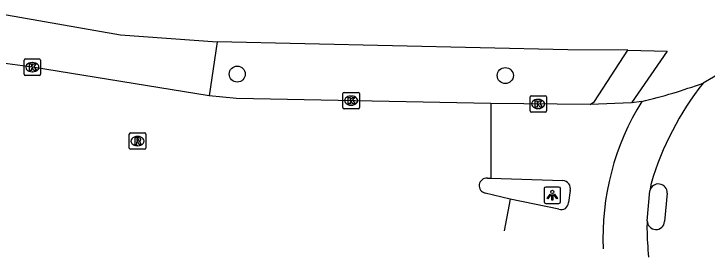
# Model space of a CAD drawing. Extents: x 161258 to 161838, y 380836 to 381727.
# Drawn here: x 161350.45 to 161392.71, y 380884.07 to 380898.9 of the extents above; entities that cross this region are included whole.
import ezdxf

# ---------------------------------------------------------------- set-up
doc = ezdxf.new("R2010")
doc.units = 0
for name, color, linetype in [('IMGEO_Boom', 7, 'Continuous'), ('IMGEO_Fietspad_gesloten', 7, 'Continuous'), ('IMGEO_Kolk', 7, 'Continuous'), ('IMGEO_Lichtpunt', 7, 'Continuous'), ('IMGEO_Rijbaan_lokaal_gesloten', 7, 'Continuous'), ('IMGEO_Rijbaan_lokaal_open', 7, 'Continuous'), ('IMGEO_Rioolput', 7, 'Continuous'), ('IMGEO_Voetpad_open', 7, 'Continuous')]:
    doc.layers.add(name, color=color, linetype=linetype)

msp = doc.modelspace()

# ---------------------------------------------------------------- linework, layer by layer
at = {"layer": 'IMGEO_Boom'}
for centre in [(161364.067, 380895.231), (161380.407, 380895.14)]:
    msp.add_circle(centre, 0.489, dxfattribs=at)
at = {"layer": 'IMGEO_Fietspad_gesloten'}
for points in [[(161387.882, 380896.696), (161384.222, 380896.717), (161362.845, 380897.192)], [(161387.882, 380896.696), (161390.277, 380896.628), (161388.096, 380893.481)]]:
    msp.add_lwpolyline(points, dxfattribs=at)
at = {"layer": 'IMGEO_Kolk'}
for p, q in [((161351.078, 380895.225), (161351.078, 380896.077)), ((161351.153, 380896.151), (161352.005, 380896.151)), ((161352.079, 380896.077), (161352.079, 380895.225)), ((161351.566, 380895.931), (161351.591, 380895.931)), ((161351.589, 380895.371), (161351.564, 380895.371)), ((161352.005, 380895.151), (161351.153, 380895.151)), ((161370.51, 380893.187), (161370.51, 380894.039)), ((161370.585, 380894.113), (161371.437, 380894.113)), ((161371.511, 380894.039), (161371.511, 380893.187)), ((161370.998, 380893.893), (161371.023, 380893.893)), ((161381.913, 380892.983), (161381.913, 380893.835)), ((161381.988, 380893.909), (161382.84, 380893.909)), ((161382.401, 380893.689), (161382.426, 380893.689)), ((161382.914, 380893.835), (161382.914, 380892.983)), ((161371.437, 380893.113), (161370.585, 380893.113)), ((161371.021, 380893.333), (161370.996, 380893.333)), ((161382.424, 380893.129), (161382.399, 380893.129)), ((161382.84, 380892.909), (161381.988, 380892.909))]:
    msp.add_line(p, q, dxfattribs=at)
for points in [[(161351.078, 380895.225), (161351.078, 380896.077)], [(161351.153, 380896.151), (161352.005, 380896.151)], [(161352.079, 380896.077), (161352.079, 380895.225)], [(161351.399, 380895.851), (161351.522, 380895.851), (161351.522, 380895.7), (161351.652, 380895.851), (161351.816, 380895.851), (161351.67, 380895.7), (161351.823, 380895.451), (161351.671, 380895.451), (161351.586, 380895.615), (161351.522, 380895.548), (161351.522, 380895.451), (161351.399, 380895.451), (161351.399, 380895.851)], [(161352.005, 380895.151), (161351.153, 380895.151)], [(161370.51, 380893.187), (161370.51, 380894.039)], [(161370.585, 380894.113), (161371.437, 380894.113)], [(161371.511, 380894.039), (161371.511, 380893.187)], [(161370.831, 380893.813), (161370.954, 380893.813), (161370.954, 380893.662), (161371.084, 380893.813), (161371.248, 380893.813), (161371.102, 380893.662), (161371.255, 380893.413), (161371.103, 380893.413), (161371.018, 380893.577), (161370.954, 380893.51), (161370.954, 380893.413), (161370.831, 380893.413), (161370.831, 380893.813)], [(161381.913, 380892.983), (161381.913, 380893.835)], [(161381.988, 380893.909), (161382.84, 380893.909)], [(161382.234, 380893.609), (161382.357, 380893.609), (161382.357, 380893.458), (161382.487, 380893.609), (161382.651, 380893.609), (161382.505, 380893.458), (161382.658, 380893.209), (161382.506, 380893.209), (161382.421, 380893.373), (161382.357, 380893.306), (161382.357, 380893.209), (161382.234, 380893.209), (161382.234, 380893.609)], [(161382.914, 380893.835), (161382.914, 380892.983)], [(161371.437, 380893.113), (161370.585, 380893.113)], [(161382.84, 380892.909), (161381.988, 380892.909)]]:
    msp.add_lwpolyline(points, dxfattribs=at)
for centre, start, end in [((161351.155, 380896.075), 91.552, 178.448), ((161351.155, 380896.075), 91.552, 178.448), ((161352.003, 380896.075), 1.552, 88.448), ((161352.003, 380896.075), 1.552, 88.448), ((161351.155, 380895.227), 181.552, 268.448), ((161351.155, 380895.227), 181.552, 268.448), ((161352.003, 380895.227), 271.552, 358.448), ((161352.003, 380895.227), 271.552, 358.448), ((161370.587, 380894.037), 91.552, 178.448), ((161370.587, 380894.037), 91.552, 178.448), ((161371.435, 380894.037), 1.552, 88.448), ((161371.435, 380894.037), 1.552, 88.448), ((161381.99, 380893.833), 91.552, 178.448), ((161381.99, 380893.833), 91.552, 178.448), ((161382.838, 380893.833), 1.552, 88.448), ((161382.838, 380893.833), 1.552, 88.448), ((161370.587, 380893.189), 181.552, 268.448), ((161370.587, 380893.189), 181.552, 268.448), ((161371.435, 380893.189), 271.552, 358.448), ((161371.435, 380893.189), 271.552, 358.448), ((161381.99, 380892.985), 181.552, 268.448), ((161381.99, 380892.985), 181.552, 268.448), ((161382.838, 380892.985), 271.552, 358.448), ((161382.838, 380892.985), 271.552, 358.448)]:
    msp.add_arc(centre, 0.0765, start, end, dxfattribs=at)
for centre, major_axis, ratio, start_param, end_param in [((161351.565, 380895.651), (-0.387, 0.002), 0.722429, 4.712389, 7.853982), ((161351.59, 380895.651), (-0.39, 0.002), 0.717154, 1.570796, 4.712389), ((161370.997, 380893.613), (-0.387, 0.002), 0.722429, 4.712389, 7.853982), ((161371.022, 380893.613), (-0.39, 0.002), 0.717154, 1.570796, 4.712389), ((161382.4, 380893.409), (-0.387, 0.002), 0.722429, 4.712389, 7.853982), ((161382.425, 380893.409), (-0.39, 0.002), 0.717154, 1.570796, 4.712389)]:
    msp.add_ellipse(centre, major_axis=major_axis, ratio=ratio, start_param=start_param, end_param=end_param, dxfattribs=at)
at = {"layer": 'IMGEO_Lichtpunt'}
for p, q in [((161382.774, 380888.249), (161382.774, 380887.442)), ((161382.774, 380888.249), (161382.774, 380887.442)), ((161383.676, 380888.344), (161382.868, 380888.344)), ((161383.676, 380888.344), (161382.868, 380888.344)), ((161383.77, 380887.442), (161383.77, 380888.249)), ((161383.77, 380887.442), (161383.77, 380888.249)), ((161382.868, 380887.348), (161383.676, 380887.348)), ((161382.868, 380887.348), (161383.676, 380887.348))]:
    msp.add_line(p, q, dxfattribs=at)
for points in [[(161383.148, 380887.913), (161383.187, 380887.885), (161382.999, 380887.623), (161382.961, 380887.65), (161383.148, 380887.913)], [(161383.25, 380887.865), (161383.297, 380887.865), (161383.297, 380887.543), (161383.25, 380887.543), (161383.25, 380887.865)], [(161383.36, 380887.885), (161383.398, 380887.912), (161383.585, 380887.65), (161383.546, 380887.622), (161383.36, 380887.885)]]:
    msp.add_lwpolyline(points, dxfattribs=at)
msp.add_circle((161383.273, 380888.047), 0.0994, dxfattribs=at)
for centre, start, end in [((161382.868, 380888.249), 90, 180), ((161382.868, 380888.249), 90, 180), ((161383.676, 380888.249), 0, 90), ((161383.676, 380888.249), 0, 90), ((161382.868, 380887.442), 180, 270), ((161382.868, 380887.442), 180, 270), ((161383.676, 380887.442), 270, 0), ((161383.676, 380887.442), 270, 360)]:
    msp.add_arc(centre, 0.0946, start, end, dxfattribs=at)
at = {"layer": 'IMGEO_Rijbaan_lokaal_gesloten'}
for points in [[(161362.355, 380893.912), (161351.579, 380895.651), (161349.121, 380895.969)], [(161393.717, 380895.41), (161392.464, 380894.686)], [(161379.529, 380893.446), (161364.03, 380893.75), (161362.355, 380893.912)], [(161388.724, 380893.566), (161388.096, 380893.481)], [(161379.529, 380893.446), (161379.528, 380888.885)], [(161385.584, 380893.369), (161379.529, 380893.446)], [(161388.096, 380893.481), (161385.584, 380893.369)], [(161379.317, 380888.892), (161379.528, 380888.885)], [(161379.528, 380888.885), (161383.904, 380888.733)], [(161389.302, 380888.57), (161389.212, 380888.107)], [(161384.357, 380888.13), (161384.261, 380887.392)], [(161389.06, 380886.281), (161389.212, 380888.107)], [(161380.693, 380887.611), (161379.188, 380887.974)], [(161380.693, 380887.611), (161380.338, 380885.681)], [(161383.669, 380887), (161380.693, 380887.611)], [(161390.281, 380887.961), (161390.112, 380886.247)], [(161389.06, 380886.281), (161389.041, 380885.803)]]:
    msp.add_lwpolyline(points, dxfattribs=at)
for centre, radius, start, end in [((161381.742, 380923.686), 30.918, 283.0513, 290.291), ((161406.575, 380883.515), 17.997, 141.6332, 163.6885), ((161402.137, 380885.252), 15.781, 148.2091, 182.4532), ((161379.281, 380888.429), 0.464, 85.532, 258.47), ((161383.901, 380888.259), 0.474, 344.1384, 89.6926), ((161389.741, 380887.992), 0.541, 356.7324, 167.7133), ((161383.827, 380887.405), 0.435, 248.7459, 358.2761), ((161389.586, 380886.277), 0.526, 179.581, 356.7167), ((161409.35, 380886.14), 20.312, 180.952, 185.8507), ((161408.96, 380886.119), 19.922, 185.9023, 185.9035)]:
    msp.add_arc(centre, radius, start, end, dxfattribs=at)
at = {"layer": 'IMGEO_Rijbaan_lokaal_open'}
for points in [[(161349.653, 380898.903), (161356.959, 380897.619), (161362.845, 380897.192)], [(161362.845, 380897.192), (161362.355, 380893.912)]]:
    msp.add_lwpolyline(points, dxfattribs=at)
at = {"layer": 'IMGEO_Rioolput'}
for p, q in [((161357.488, 380890.72), (161357.488, 380891.572)), ((161357.563, 380891.646), (161358.415, 380891.646)), ((161357.976, 380891.426), (161358.001, 380891.426)), ((161358.489, 380891.572), (161358.489, 380890.72)), ((161358.415, 380890.646), (161357.563, 380890.646)), ((161357.999, 380890.866), (161357.974, 380890.866))]:
    msp.add_line(p, q, dxfattribs=at)
for points in [[(161357.488, 380890.72), (161357.488, 380891.572)], [(161357.563, 380891.646), (161358.415, 380891.646)], [(161358.489, 380891.572), (161358.489, 380890.72)], [(161358.077, 380891.344), (161357.825, 380891.346), (161357.825, 380890.946)], [(161357.825, 380890.946), (161357.949, 380890.946), (161357.949, 380891.108), (161357.96, 380891.108)], [(161358.003, 380891.265), (161357.949, 380891.265), (161357.949, 380891.184)], [(161357.949, 380891.184), (161358.001, 380891.184)], [(161358.007, 380891.079), (161358.078, 380890.946), (161358.218, 380890.946), (161358.153, 380891.072)], [(161358.415, 380890.646), (161357.563, 380890.646)]]:
    msp.add_lwpolyline(points, dxfattribs=at)
for centre, radius, start, end in [((161357.565, 380891.57), 0.0765, 91.552, 178.448), ((161357.565, 380891.57), 0.0765, 91.552, 178.448), ((161358.413, 380891.57), 0.0765, 1.552, 88.448), ((161358.413, 380891.57), 0.0765, 1.552, 88.448), ((161357.959, 380891.055), 0.0533, 26.0293, 88.6989), ((161357.985, 380891.373), 0.19, 274.7715, 282.9687), ((161358.009, 380891.169), 0.0964, 77.0061, 93.1865), ((161358.023, 380891.226), 0.0378, 276.6634, 79.6772), ((161358.076, 380891.234), 0.109, 350.3612, 89.416), ((161358.074, 380891.234), 0.112, 277.5842, 350.9817), ((161358.058, 380891.019), 0.108, 29.5134, 73.7905), ((161357.565, 380890.722), 0.0765, 181.552, 268.448), ((161357.565, 380890.722), 0.0765, 181.552, 268.448), ((161358.413, 380890.722), 0.0765, 271.552, 358.448), ((161358.413, 380890.722), 0.0765, 271.552, 358.448)]:
    msp.add_arc(centre, radius, start, end, dxfattribs=at)
for centre, major_axis, ratio, start_param, end_param in [((161357.975, 380891.146), (-0.387, 0.002), 0.722429, 4.712389, 7.853982), ((161358, 380891.146), (-0.39, 0.002), 0.717154, 1.570796, 4.712389)]:
    msp.add_ellipse(centre, major_axis=major_axis, ratio=ratio, start_param=start_param, end_param=end_param, dxfattribs=at)
at = {"layer": 'IMGEO_Voetpad_open'}
msp.add_lwpolyline([(161385.584, 380893.369), (161385.841, 380893.555), (161387.882, 380896.696)], dxfattribs=at)

doc.saveas('drawing.dxf')
